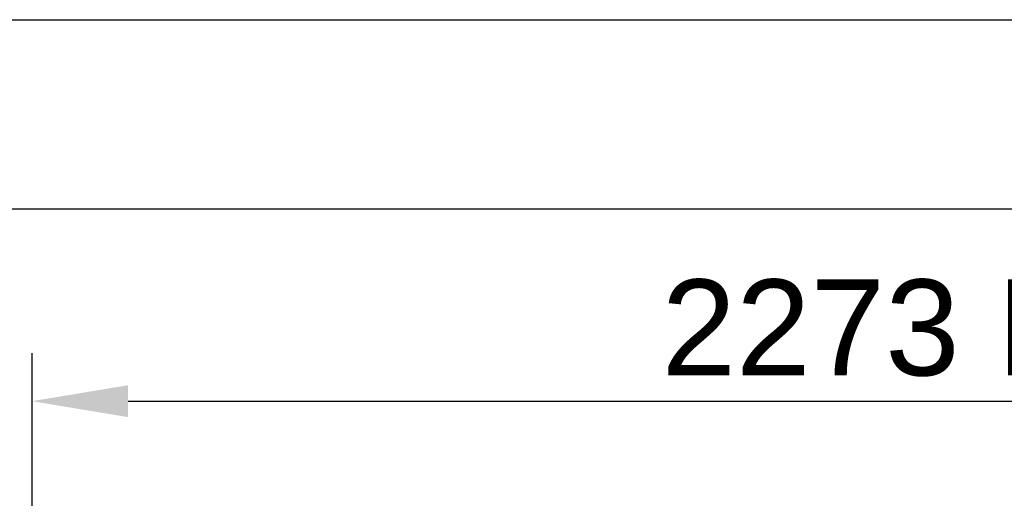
# Model space of a CAD drawing. Extents: x -156717 to 425753, y -51191 to 363295.
# Tile 322 of 502: x 138437 to 139720, y 113634 to 114257. Entities that reach past the tile are written whole.
import ezdxf

# ---------------------------------------------------------------- set-up
doc = ezdxf.new("R2010")
doc.units = 0
doc.header["$LTSCALE"] = 50
doc.layers.get('0').update_dxf_attribs({"linetype": 'CONTINUOUS'})
doc.layers.get('Defpoints').update_dxf_attribs({"linetype": 'CONTINUOUS'})
doc.layers.add('WL570---_TOEVOER', color=3, linetype='CONTINUOUS')
doc.styles.get("Standard").update_dxf_attribs({"font": 'ARIAL.TTF'})
doc.dimstyles.new('ISO-25', dxfattribs={"dimtxt": 2.5, "dimasz": 2.5, "dimexe": 1.25, "dimexo": 0.625, "dimtad": 1, "dimtih": 1, "dimdec": 4, "dimdsep": 46, "dimtxsty": 'Standard', "dimcen": 2.5, "dimadec": 0, "dimazin": 0, "dimtfac": 1, "dimtdec": 4, "dimtmove": 0, "dimatfit": 3, "dimfxl": 0, "dimtvp": 1, "dimtolj": 1, "dimtzin": 0, "dimarcsym": 0})

# ---------------------------------------------------------------- blocks, each defined once
blk = doc.blocks.new('*D171')
at = {"layer": 'Defpoints', "color": 0, "transparency": 16777216}
for p in [(140726.8, 113760.3), (138453.3, 112134), (140726.8, 112134)]:
    blk.add_point(p, dxfattribs=at)
at = {"layer": 'WL570---_TOEVOER', "color": 0, "lineweight": -2, "transparency": 16777216}
for p, q in [((138453.3, 112165.3), (138453.3, 113822.8)), ((140726.8, 112165.3), (140726.8, 113822.8)), ((138578.3, 113760.3), (140601.8, 113760.3))]:
    blk.add_line(p, q, dxfattribs=at)
at = {"layer": 'WL570---_TOEVOER', "color": 0, "transparency": 16777216}
for points in [[(138578.3, 113781.1), (138578.3, 113739.5), (138453.3, 113760.3)], [(140601.8, 113781.1), (140601.8, 113739.5), (140726.8, 113760.3)]]:
    blk.add_solid(points, dxfattribs=at)
at = {"layer": 'WL570---_TOEVOER', "color": 0, "transparency": 16777216, "insert": (139607.9, 113855.4), "char_height": 125, "attachment_point": 5}
blk.add_mtext('\\A1;2273 HT', dxfattribs=at)

msp = doc.modelspace()

# ---------------------------------------------------------------- linework, layer by layer
at = {"color": 7, "linetype": 'Continuous'}
for p, q in [((131139.19098, 114257.1833), (141479.15977, 114257.1833)), ((131385.38072, 114010.99357), (141232.97004, 114010.99357))]:
    msp.add_line(p, q, dxfattribs=at)

# ---------------------------------------------------------------- dimensions: what is measured, and where the dimension line sits
at = {"layer": 'WL570---_TOEVOER'}
dim = msp.add_linear_dim(base=(140726.7643, 113760.31246), p1=(138453.29076, 112134.01243), p2=(140726.7643, 112134.01243), text='<> HT', dimstyle='ISO-25', override={"dimscale": 50, "dimdec": 0}, dxfattribs=at)
dim.commit()
dim.dimension.update_dxf_attribs({"geometry": '*D171', "text_midpoint": (139607.85128, 113760.31246), "dimtype": 160})

doc.saveas('drawing.dxf')
